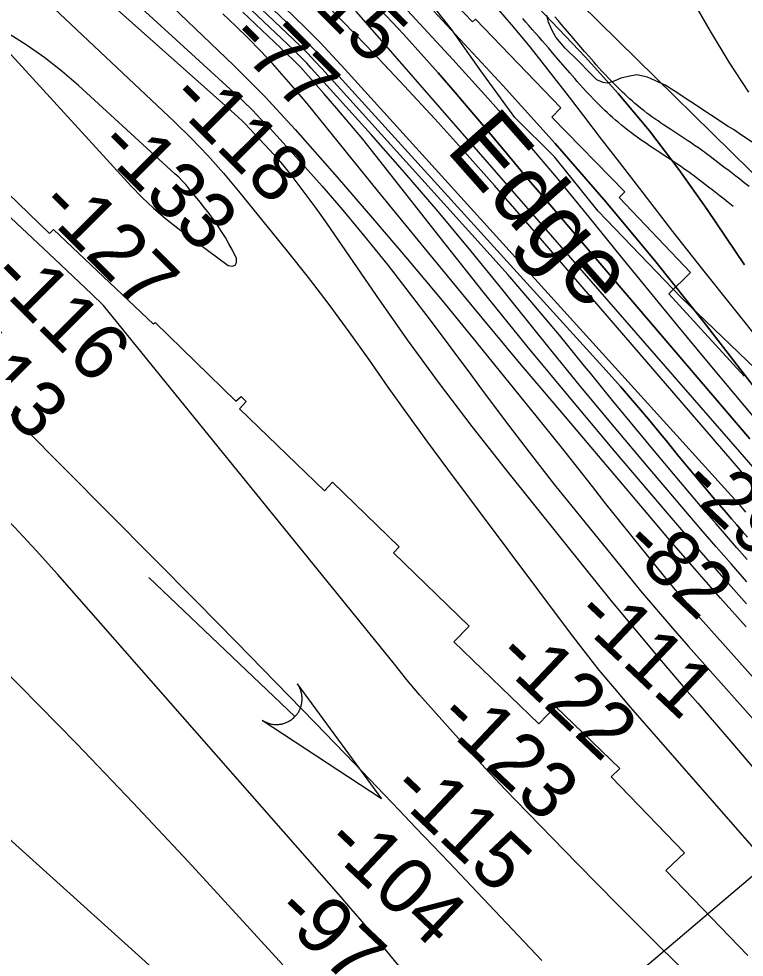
# Model space of a CAD drawing. Extents: x 3625074 to 3663148, y 511451 to 537151.
# Drawn here: x 3629781 to 3630641, y 532267 to 533380 of the extents above; entities that cross this region are included whole.
import ezdxf

# ---------------------------------------------------------------- set-up
doc = ezdxf.new("R2010")
doc.units = 0
for name, color, linetype in [('V-CHAN-NAID', 7, 'Continuous'), ('V-RIVR-EDGE', 7, 'Continuous'), ('V-RIVR-IDEN', 7, 'Continuous'), ('V-RIVR-RANG', 7, 'Continuous'), ('V-ROAD-CNTR', 7, 'Continuous'), ('V-RRAP-RVMT', 7, 'Continuous'), ('V-SITE-VEGE', 7, 'Continuous'), ('V-STRM-FLOW', 7, 'Continuous'), ('V-TOPO-DPTH', 7, 'Continuous'), ('V-TOPO-MAJR', 7, 'Continuous'), ('V-TOPO-MINR', 7, 'Continuous'), ('V-TOPO-WATR', 7, 'Continuous')]:
    doc.layers.add(name, color=color, linetype=linetype)

msp = doc.modelspace()

# ---------------------------------------------------------------- linework, layer by layer
at = {"layer": 'V-RIVR-EDGE'}
msp.add_lwpolyline([(3630673.8, 532947), (3630566.8, 533049.6), (3630468.4, 533152.1), (3630416.5, 533216.6), (3630369.4, 533263.3), (3630329.1, 533318.5), (3630293.7, 533368.2), (3630255.8, 533416.7)], dxfattribs=at)
at = {"layer": 'V-RIVR-RANG'}
msp.add_line((3631318.6, 532930.4), (3630445.8, 532189.3), dxfattribs=at)
at = {"layer": 'V-ROAD-CNTR'}
for points in [[(3630647.2, 533181.2), (3630641.3, 533185.9), (3630636.1, 533190), (3630631.5, 533193.6), (3630623.4, 533199.9), (3630617.4, 533204.5), (3630599.3, 533218.2), (3630596.7, 533220.1), (3630594.2, 533222), (3630591.8, 533223.8), (3630587.1, 533227.1), (3630582.6, 533230.2), (3630578.5, 533233), (3630574.6, 533235.6), (3630567.3, 533240.4), (3630554.6, 533248.8), (3630549.9, 533251.8), (3630545.8, 533254.6), (3630542.3, 533257), (3630539.2, 533259.1), (3630536.6, 533260.9), (3630531.9, 533264.2), (3630528.5, 533266.7), (3630526, 533268.5), (3630522.3, 533271.4), (3630520.4, 533272.8), (3630518.6, 533274.3), (3630515.1, 533277.2), (3630511.7, 533280), (3630508.5, 533282.8), (3630505.5, 533285.5), (3630502.5, 533288.2), (3630499.7, 533290.8), (3630496.9, 533293.4), (3630494.3, 533295.9), (3630491.8, 533298.4), (3630489.4, 533300.8), (3630487, 533303.1), (3630484.8, 533305.4), (3630480.5, 533310), (3630476.4, 533314.3), (3630472.7, 533318.3), (3630469.2, 533322.2), (3630465.9, 533325.8), (3630462.9, 533329.3), (3630457.2, 533335.8), (3630452.2, 533341.5), (3630443.5, 533351.7), (3630436.9, 533359.4), (3630432, 533365.2), (3630424.4, 533373.9), (3630420.6, 533378.3), (3630416.8, 533382.6)], [(3630628.4, 533157.8), (3630622.6, 533162.4), (3630617.5, 533166.5), (3630613, 533170), (3630605.1, 533176.1), (3630599.2, 533180.6), (3630581.2, 533194.3), (3630578.8, 533196.1), (3630576.5, 533197.8), (3630574.3, 533199.4), (3630569.9, 533202.5), (3630565.7, 533205.4), (3630561.7, 533208.1), (3630557.9, 533210.7), (3630550.8, 533215.4), (3630538.1, 533223.7), (3630533.3, 533226.9), (3630529.1, 533229.7), (3630525.4, 533232.2), (3630522.2, 533234.4), (3630519.3, 533236.3), (3630514.4, 533239.8), (3630510.7, 533242.5), (3630508, 533244.6), (3630503.9, 533247.7), (3630501.8, 533249.3), (3630499.8, 533250.9), (3630495.9, 533254.1), (3630492.3, 533257.2), (3630488.8, 533260.2), (3630485.4, 533263.2), (3630482.2, 533266.1), (3630479.2, 533268.9), (3630476.2, 533271.7), (3630473.4, 533274.4), (3630470.7, 533277), (3630468.1, 533279.6), (3630465.6, 533282.1), (3630463.2, 533284.6), (3630458.7, 533289.3), (3630454.5, 533293.8), (3630450.5, 533298.1), (3630446.9, 533302.1), (3630443.5, 533305.9), (3630440.4, 533309.4), (3630434.5, 533316.1), (3630429.5, 533322), (3630420.7, 533332.2), (3630414.1, 533339.9), (3630409.2, 533345.7), (3630401.8, 533354.3), (3630398.1, 533358.5), (3630394.3, 533362.8), (3630390.1, 533367.6), (3630386.1, 533372.2), (3630382.4, 533376.4), (3630379, 533380.5)]]:
    msp.add_lwpolyline(points, dxfattribs=at)
at = {"layer": 'V-RRAP-RVMT'}
for p, q in [((3630319.3, 533376.7), (3630250.9, 533448.4)), ((3630322.9, 533380), (3630319.3, 533376.7)), ((3630424, 533274.7), (3630322.9, 533380)), ((3630413.1, 533263.6), (3630424, 533274.7)), ((3630499.9, 533175.1), (3630413.1, 533263.6)), ((3629714.2, 533225.6), (3629817.5, 533125.5)), ((3630493.2, 533168.2), (3630499.9, 533175.1)), ((3630577.8, 533079.3), (3630493.2, 533168.2)), ((3629817.5, 533125.5), (3629822.4, 533130.3)), ((3629822.4, 533130.3), (3629940.9, 533018.3)), ((3630552.1, 533054.1), (3630577.8, 533079.3)), ((3630641.5, 532956.6), (3630552.1, 533054.1)), ((3629940.9, 533018.3), (3629942.6, 533020)), ((3629942.6, 533020), (3630038.6, 532926.6)), ((3630038.6, 532926.6), (3630044.7, 532932.3)), ((3630050.9, 532926.2), (3630042.8, 532917.8)), ((3630044.7, 532932.3), (3630050.9, 532926.2)), ((3630042.8, 532917.8), (3630143.5, 532820.6)), ((3630143.5, 532820.6), (3630153.2, 532830.6)), ((3630153.2, 532830.6), (3630232.3, 532754.1)), ((3630232.3, 532754.1), (3630225.3, 532746.8)), ((3630225.3, 532746.8), (3630315.2, 532660)), ((3630315.2, 532660), (3630297, 532641.2)), ((3630297, 532641.2), (3630397.7, 532544)), ((3630397.7, 532544), (3630417.7, 532564.8)), ((3630417.7, 532564.8), (3630494, 532491.1)), ((3630494, 532491.1), (3630483.8, 532481.1)), ((3630483.8, 532481.1), (3630570.5, 532391.2)), ((3630570.5, 532391.2), (3630548.5, 532370)), ((3630548.5, 532370), (3630645.8, 532269.2))]:
    msp.add_line(p, q, dxfattribs=at)
at = {"layer": 'V-SITE-VEGE'}
msp.add_lwpolyline([(3630652, 533233.1), (3630639.5, 533241.3), (3630628.7, 533248.8), (3630622.3, 533252.5), (3630558.4, 533294.7), (3630547.5, 533301.7), (3630526.7, 533311.2), (3630514, 533313.7), (3630503.7, 533311.9), (3630495.2, 533309.7), (3630487.2, 533306.4), (3630479.1, 533303.9), (3630474, 533304.7), (3630466.8, 533308), (3630458, 533316.6), (3630445, 533330), (3630428.9, 533345.3), (3630418.1, 533358.3), (3630413.3, 533367.1), (3630409.4, 533376.3), (3630407.2, 533384.6)], dxfattribs=at)
at = {"layer": 'V-STRM-FLOW'}
msp.add_line((3629935.4, 532717.8), (3630108.6, 532552.7), dxfattribs=at)
msp.add_lwpolyline([(3630111.2, 532591.7), (3630211.2, 532455.1), (3630069.8, 532548.2), (3630072.5, 532546.7), (3630075.1, 532545.5), (3630076.2, 532545.1), (3630077.2, 532544.7), (3630078.4, 532544.4), (3630079.6, 532544.1), (3630080.7, 532543.8), (3630082.1, 532543.6), (3630083.6, 532543.4), (3630084.5, 532543.3), (3630085.6, 532543.3), (3630087.1, 532543.3), (3630088.2, 532543.3), (3630089.5, 532543.4), (3630090.3, 532543.5), (3630091.2, 532543.6), (3630092.2, 532543.8), (3630093.2, 532544), (3630094.2, 532544.2), (3630095, 532544.4), (3630096.1, 532544.8), (3630097.3, 532545.2), (3630098.1, 532545.5), (3630099.1, 532546), (3630100, 532546.4), (3630100.8, 532546.8), (3630101.3, 532547.1), (3630102.2, 532547.6), (3630103.1, 532548.1), (3630103.9, 532548.7), (3630104.7, 532549.2), (3630105.4, 532549.8), (3630106.2, 532550.4), (3630106.8, 532551), (3630107.7, 532551.8), (3630108.6, 532552.7), (3630108.9, 532553), (3630109.3, 532553.5), (3630109.8, 532554), (3630110.3, 532554.6), (3630110.7, 532555.1), (3630111.1, 532555.7), (3630111.6, 532556.3), (3630111.9, 532556.8), (3630112.3, 532557.4), (3630112.7, 532558.1), (3630113, 532558.5), (3630113.6, 532559.7), (3630114, 532560.4), (3630114.2, 532560.8), (3630114.5, 532561.6), (3630114.8, 532562.2), (3630115.1, 532562.9), (3630115.4, 532563.8), (3630115.6, 532564.6), (3630115.8, 532565.2), (3630116, 532565.7), (3630116.2, 532566.5), (3630116.3, 532567.1), (3630116.5, 532567.9), (3630116.6, 532568.7), (3630116.8, 532569.5), (3630116.9, 532570.6), (3630117, 532571.3), (3630117, 532572.1), (3630117, 532572.9), (3630117, 532573.6), (3630117, 532574.3), (3630117, 532575.3), (3630117, 532575.3), (3630117, 532576), (3630116.9, 532576.4), (3630116.9, 532577.1), (3630116.8, 532578), (3630116.7, 532578.6), (3630116.6, 532579.2), (3630116.4, 532580), (3630116.2, 532580.8), (3630116.1, 532581.3), (3630115.9, 532582), (3630115.6, 532582.9), (3630115.5, 532583.4), (3630115.3, 532583.9), (3630115.2, 532584.3), (3630115, 532584.7), (3630114.8, 532585.3), (3630114.5, 532585.9), (3630114.2, 532586.5), (3630114, 532587.1), (3630113.6, 532587.9), (3630113.4, 532588.3), (3630113, 532589), (3630112.5, 532589.8), (3630112.1, 532590.4), (3630111.8, 532590.8), (3630111.6, 532591.2), (3630111.4, 532591.5)], close=True, dxfattribs=at)
at = {"layer": 'V-TOPO-DPTH'}
for points in [[(3629135, 534458), (3629133.7, 534600.4), (3629167.8, 534570.8), (3629347.5, 534414), (3629358.4, 534404.5), (3629369.1, 534394.8), (3629379.8, 534385), (3629390.4, 534375.1), (3629607.9, 534169), (3629723.1, 534059.3), (3629837.9, 533949.1), (3629952, 533838.2), (3630065.8, 533727), (3630250.2, 533545.6), (3630271.3, 533524.6), (3630292.3, 533503.5), (3630313, 533482.1), (3630333.6, 533460.6), (3630453, 533334.8), (3630491.8, 533291.8), (3630529, 533247.5), (3630564, 533201.5), (3630597.5, 533154.3), (3630641.7, 533088.6)], [(3630646.8, 532833.2), (3630380.2, 533142.6), (3630345.3, 533182.6), (3630310, 533222.3), (3630274.3, 533261.6), (3630238.2, 533300.6), (3630220.7, 533319.2), (3630192.9, 533348.5), (3630164.9, 533377.6), (3630136.5, 533406.3), (3630107.9, 533434.7), (3630057.2, 533484.5), (3630002.8, 533537.4), (3629948.1, 533590), (3629892.9, 533642), (3629837.3, 533693.6), (3629267.4, 534217.5), (3629256.9, 534227.2), (3629246.3, 534236.9), (3629235.7, 534246.5), (3629225.1, 534256.2), (3629136.2, 534336.9)], [(3630646.8, 532833.2), (3630380.2, 533142.6), (3630345.3, 533182.6), (3630310, 533222.3), (3630274.3, 533261.6), (3630238.2, 533300.6), (3630220.7, 533319.2), (3630192.9, 533348.5), (3630164.9, 533377.6), (3630136.5, 533406.3), (3630107.9, 533434.7), (3630057.2, 533484.5), (3630002.8, 533537.4), (3629948.1, 533590), (3629892.9, 533642), (3629837.3, 533693.6), (3629267.4, 534217.5), (3629256.9, 534227.2), (3629246.3, 534236.9), (3629235.7, 534246.5), (3629225.1, 534256.2), (3629136.2, 534336.9)], [(3629136.6, 534299.8), (3629228.3, 534218.9), (3629231.8, 534215.7), (3629233, 534214.7), (3629302, 534153), (3629337.5, 534120.8), (3629372.8, 534088.5), (3629407.7, 534055.7), (3629442.4, 534022.7), (3630107, 533383.4), (3630122.7, 533368), (3630138.2, 533352.4), (3630153.3, 533336.5), (3630168.2, 533320.3), (3630633.3, 532806.6), (3630635.8, 532803.7), (3630637.1, 532802.2), (3630639.7, 532799), (3630642.8, 532795.3)], [(3629136.6, 534299.8), (3629228.3, 534218.9), (3629231.8, 534215.7), (3629233, 534214.7), (3629302, 534153), (3629337.5, 534120.8), (3629372.8, 534088.5), (3629407.7, 534055.7), (3629442.4, 534022.7), (3630107, 533383.4), (3630122.7, 533368), (3630138.2, 533352.4), (3630153.3, 533336.5), (3630168.2, 533320.3), (3630633.3, 532806.6), (3630635.8, 532803.7), (3630637.1, 532802.2), (3630639.7, 532799), (3630642.8, 532795.3)], [(3630645.3, 532765.4), (3630638.9, 532772.7), (3630632.6, 532780), (3630626.2, 532787.3), (3630620, 532794.7), (3630604.3, 532813.1), (3630590.3, 532829.7), (3630576.3, 532846.4), (3630562.5, 532863.2), (3630548.7, 532880), (3630544, 532885.8), (3630527.8, 532905.4), (3630511.4, 532924.8), (3630494.6, 532944), (3630477.7, 532963), (3630152.9, 533321), (3630141.7, 533333.1), (3630130.3, 533345), (3630118.6, 533356.7), (3630106.8, 533368.2), (3629487.6, 533957.1)], [(3629487.6, 533957.1), (3630106.8, 533368.2), (3630118.6, 533356.7), (3630130.3, 533345), (3630141.7, 533333.1), (3630152.9, 533321), (3630477.7, 532963), (3630494.6, 532944), (3630511.4, 532924.8), (3630527.8, 532905.4), (3630544, 532885.8), (3630548.7, 532880), (3630562.5, 532863.2), (3630576.3, 532846.4), (3630590.3, 532829.7), (3630604.3, 532813.1), (3630620, 532794.7), (3630626.2, 532787.3), (3630632.6, 532780), (3630638.9, 532772.7), (3630645.3, 532765.4)], [(3630210.5, 533390.7), (3630237.2, 533362), (3630257.9, 533339.2), (3630278.5, 533316.3), (3630298.6, 533293), (3630318.5, 533269.6), (3630332.5, 533252.8), (3630359.3, 533220.9), (3630386.1, 533189), (3630413.1, 533157.2), (3630440.1, 533125.5), (3630648.1, 532882.3)], [(3630648.1, 532882.3), (3630440.1, 533125.5), (3630413.1, 533157.2), (3630386.1, 533189), (3630359.3, 533220.9), (3630332.5, 533252.8), (3630318.5, 533269.6), (3630298.6, 533293), (3630278.5, 533316.3), (3630257.9, 533339.2), (3630237.2, 533362), (3630210.5, 533390.7)], [(3630273.3, 533389.5), (3630355.7, 533300.7), (3630417.4, 533232.3), (3630477.9, 533162.9), (3630536.5, 533091.9), (3630593.9, 533019.9), (3630703.4, 532878.6)], [(3630703.4, 532878.6), (3630593.9, 533019.9), (3630536.5, 533091.9), (3630477.9, 533162.9), (3630417.4, 533232.3), (3630355.7, 533300.7), (3630273.3, 533389.5)]]:
    msp.add_lwpolyline(points, dxfattribs=at)
at = {"layer": 'V-TOPO-MAJR'}
for points in [[(3630644.9, 532739.1), (3630632.6, 532753), (3630620.3, 532767.1), (3630608.1, 532781.2), (3630596, 532795.3), (3630565.9, 532830.8), (3630538.8, 532862.8), (3630512, 532895), (3630485.4, 532927.4), (3630459, 532960), (3630452.2, 532968.4), (3630422.3, 533004.9), (3630391.9, 533041.2), (3630360.9, 533076.9), (3630329.5, 533112.2), (3630140.4, 533321.4), (3630132.2, 533330.2), (3630123.9, 533339), (3630115.4, 533347.5), (3630106.8, 533355.9), (3629794.2, 533652.7)], [(3629808.5, 533501.2), (3630036.2, 533292.9), (3630047.3, 533282.5), (3630058.1, 533271.9), (3630068.7, 533261), (3630079.1, 533250), (3630113.7, 533212.2), (3630140.9, 533181.8), (3630167.5, 533151), (3630193.5, 533119.5), (3630219, 533087.7), (3630219.1, 533087.5), (3630244.1, 533055.2), (3630269, 533022.7), (3630293.5, 532990), (3630317.9, 532957.2), (3630327.4, 532944.2), (3630356.7, 532905), (3630386.3, 532866.1), (3630416.5, 532827.6), (3630447.1, 532789.5), (3630500.1, 532724.4), (3630518.6, 532702), (3630537.3, 532679.7), (3630556.3, 532657.6), (3630575.5, 532635.8), (3630932.4, 532234.8)], [(3630450.1, 531992.4), (3630207.9, 532286.1), (3630196.9, 532299.4), (3630185.8, 532312.6), (3630174.6, 532325.6), (3630163.3, 532338.6), (3629826.8, 532721.6), (3629801.5, 532749.7), (3629775.9, 532777.4), (3629749.6, 532804.5), (3629723, 532831.3), (3629695.8, 532857.4), (3629668.2, 532883.3), (3629640.2, 532908.5), (3629611.8, 532933.5), (3629145.8, 533334.6)]]:
    msp.add_lwpolyline(points, dxfattribs=at)
at = {"layer": 'V-TOPO-MINR'}
for points in [[(3630783.4, 533068.1), (3630356.9, 533487.5), (3630336.6, 533507.4), (3630316.3, 533527.3), (3630296.1, 533547.3), (3630275.8, 533567.2), (3630255.5, 533587.1), (3630235.2, 533607), (3630214.9, 533626.9), (3630194.6, 533646.8), (3629449.4, 534378.7), (3629423, 534404.4), (3629396.4, 534429.8), (3629369.4, 534455), (3629342.3, 534480), (3629333.9, 534487.7), (3629302.4, 534516.3), (3629270.8, 534544.9), (3629239.2, 534573.4), (3629207.5, 534601.9), (3629177, 534629.3), (3629136.9, 534667), (3629133, 534670.9)], [(3630641.7, 533088.6), (3630597.5, 533154.3), (3630564, 533201.5), (3630529, 533247.5), (3630491.8, 533291.8), (3630453, 533334.8), (3630333.6, 533460.6), (3630313, 533482.1), (3630292.3, 533503.5), (3630271.3, 533524.6), (3630250.2, 533545.6), (3630065.8, 533727), (3629952, 533838.2), (3629837.9, 533949.1), (3629723.1, 534059.3), (3629607.9, 534169), (3629390.4, 534375.1), (3629379.8, 534385), (3629369.1, 534394.8), (3629358.4, 534404.5), (3629347.5, 534414), (3629167.8, 534570.8), (3629133.7, 534600.4)], [(3631278.6, 532107.7), (3630700.4, 532792.3), (3630687.2, 532807.9), (3630673.9, 532823.5), (3630660.5, 532839), (3630647.1, 532854.4), (3630182.1, 533388.2), (3630181.6, 533388.7), (3630179.8, 533390.7), (3630177.2, 533393.3), (3630175.8, 533394.7), (3630175, 533395.3), (3629288.2, 534219.1), (3629272, 534234.1), (3629255.8, 534249.1), (3629239.5, 534264.1), (3629223.2, 534279), (3629136, 534358.7)], [(3630646.8, 532833.2), (3630380.2, 533142.6), (3630345.3, 533182.6), (3630310, 533222.3), (3630274.3, 533261.6), (3630238.2, 533300.6), (3630220.7, 533319.2), (3630192.9, 533348.5), (3630164.9, 533377.6), (3630136.5, 533406.3), (3630107.9, 533434.7), (3630057.2, 533484.5), (3630002.8, 533537.4), (3629948.1, 533590), (3629892.9, 533642), (3629837.3, 533693.6), (3629267.4, 534217.5), (3629256.9, 534227.2), (3629246.3, 534236.9), (3629235.7, 534246.5), (3629225.1, 534256.2), (3629136.2, 534336.9)], [(3630645.3, 532765.4), (3630638.9, 532772.7), (3630632.6, 532780), (3630626.2, 532787.3), (3630620, 532794.7), (3630604.3, 532813.1), (3630590.3, 532829.7), (3630576.3, 532846.4), (3630562.5, 532863.2), (3630548.7, 532880), (3630544, 532885.8), (3630527.8, 532905.4), (3630511.4, 532924.8), (3630494.6, 532944), (3630477.7, 532963), (3630152.9, 533321), (3630141.7, 533333.1), (3630130.3, 533345), (3630118.6, 533356.7), (3630106.8, 533368.2), (3629487.6, 533957.1)], [(3629324.8, 533861.9), (3629965.7, 533258), (3629985.7, 533238.3), (3630005.1, 533218.2), (3630023.7, 533197.3), (3630041.8, 533175.8), (3630099.3, 533104.8), (3630124.2, 533073.3), (3630148.6, 533041.5), (3630172.4, 533009.1), (3630195.7, 532976.4), (3630218.8, 532943.5), (3630242.1, 532910.8), (3630265.7, 532878.3), (3630289.6, 532846.1), (3630433.8, 532653.4), (3630451.3, 532630.5), (3630469.2, 532607.9), (3630487.6, 532585.8), (3630506.3, 532563.9), (3630935.4, 532073.4)], [(3629473.3, 533768.9), (3630036.9, 533267.5), (3630041.5, 533263.3), (3630045.9, 533259.1), (3630050.3, 533254.8), (3630054.6, 533250.3), (3630072.8, 533230.8), (3630083.4, 533219.2), (3630093.7, 533207.3), (3630103.7, 533195.1), (3630113.3, 533182.7), (3630122.7, 533170.1), (3630132, 533157.3), (3630141.2, 533144.5), (3630150.2, 533131.6), (3630204.9, 533052), (3630241.8, 532999.6), (3630279.5, 532947.8), (3630318.2, 532896.8), (3630357.8, 532846.4), (3630453.8, 532726.6), (3630483.3, 532690.3), (3630513.1, 532654.2), (3630543.3, 532618.4), (3630573.8, 532582.9), (3630586.4, 532568.5), (3630623.3, 532525.8), (3630660, 532482.9)], [(3630401.5, 532263.4), (3630310.9, 532359), (3630291.3, 532379.7), (3630271.6, 532400.3), (3630252, 532420.9), (3630232.3, 532441.5), (3630179.1, 532497), (3630132.7, 532545.2), (3630086.1, 532593.2), (3630039.3, 532641), (3629992.3, 532688.7), (3629785.2, 532897.6), (3629759.7, 532923.2), (3629734.1, 532948.8), (3629708.5, 532974.4), (3629682.8, 532999.8), (3629588, 533093.6), (3629515, 533166.1), (3629442.3, 533238.9), (3629370, 533312.1), (3629298, 533385.5), (3629143.8, 533543.5)], [(3630649.1, 533496.5), (3630629.8, 533500.9), (3630610, 533500.7), (3630589.9, 533497.4), (3630571.7, 533492.2), (3630563.2, 533487.3), (3630557, 533481), (3630554.3, 533472.5), (3630553.9, 533462.7), (3630556.8, 533451.4), (3630560.3, 533440.4), (3630565, 533429.8), (3630570.3, 533419.4), (3630601.2, 533365.5), (3630623.3, 533329), (3630646.5, 533293.1)], [(3630644.6, 532712.7), (3630626.3, 532733.4), (3630608, 532754.1), (3630590, 532775), (3630572, 532796), (3630527.4, 532848.5), (3630487.4, 532896), (3630447.8, 532943.8), (3630408.6, 532991.9), (3630369.7, 533040.2), (3630355.4, 533058.1), (3630317.2, 533105.1), (3630278.5, 533151.7), (3630238.9, 533197.6), (3630198.8, 533243), (3630127.9, 533321.9), (3630122.7, 533327.5), (3630117.5, 533332.9), (3630112.2, 533338.3), (3630106.7, 533343.6), (3629957, 533485.6)], [(3629944.6, 533412.5), (3630036, 533325), (3630054.8, 533306.5), (3630073.2, 533287.7), (3630091.2, 533268.5), (3630108.8, 533248.9), (3630158.6, 533192.4), (3630200.5, 533144), (3630242.1, 533095.3), (3630283.1, 533046.2), (3630323.7, 532996.7), (3630395.9, 532907.4), (3630412.3, 532887), (3630428.6, 532866.6), (3630444.8, 532846.1), (3630461, 532825.6), (3630477.1, 532805), (3630493.4, 532784.5), (3630509.7, 532764.2), (3630526.2, 532743.8), (3630543.3, 532722.8), (3630551.4, 532712.9), (3630559.6, 532703.2), (3630567.9, 532693.6), (3630576.3, 532684), (3630669, 532579.9)], [(3630590.8, 532231.3), (3630541.1, 532280), (3630491.9, 532329.2), (3630443.1, 532378.8), (3630370.6, 532453.1), (3630358.3, 532465.8), (3630346.2, 532478.7), (3630334.2, 532491.6), (3630322.3, 532504.7), (3630256.2, 532578.6), (3630241.2, 532596.4), (3630226.8, 532614.7), (3629881.6, 533040.3), (3629867.1, 533054.1), (3629852.5, 533067.9), (3629837.9, 533081.7), (3629823.3, 533095.4), (3629648.1, 533259.8), (3629575.7, 533328.9), (3629504.2, 533398.9)], [(3630664.4, 532992.9), (3630628.3, 533037.8), (3630592.5, 533082.9), (3630556.9, 533128.2), (3630521.6, 533173.7), (3630493.5, 533210.2), (3630472.3, 533237.6), (3630451.2, 533265), (3630430.1, 533292.4), (3630409.1, 533319.8), (3630387.6, 533346.9), (3630365.6, 533373.6), (3630342.7, 533399.5)], [(3630643.8, 532659), (3630613.3, 532693.3), (3630583, 532727.8), (3630553, 532762.5), (3630523.2, 532797.4), (3630429.3, 532908.1), (3630373.1, 532974.8), (3630317.2, 533041.7), (3630261.7, 533109.1), (3630206.5, 533176.6), (3630122.9, 533279.7), (3630109.5, 533295.7), (3630095.9, 533311.6), (3630081.9, 533327.1), (3630067.7, 533342.3), (3630053.1, 533357.3), (3630038.2, 533371.9), (3630023, 533386.2)], [(3630644.3, 532686.4), (3630619.9, 532713.8), (3630595.8, 532741.2), (3630571.8, 532768.9), (3630548, 532796.7), (3630488.9, 532866.3), (3630436.1, 532929.2), (3630383.7, 532992.6), (3630332, 533056.6), (3630280.8, 533120.9), (3630203.7, 533219.1), (3630188.9, 533237.6), (3630173.8, 533255.9), (3630158.4, 533273.9), (3630142.8, 533291.7), (3630115.4, 533322.4), (3630113.3, 533324.7), (3630111.1, 533326.9), (3630108.9, 533329.1), (3630106.7, 533331.3), (3630046.6, 533388.2)], [(3630648.1, 532882.3), (3630440.1, 533125.5), (3630413.1, 533157.2), (3630386.1, 533189), (3630359.3, 533220.9), (3630332.5, 533252.8), (3630318.5, 533269.6), (3630298.6, 533293), (3630278.5, 533316.3), (3630257.9, 533339.2), (3630237.2, 533362), (3630210.5, 533390.7)], [(3630686.9, 532867.3), (3630631.3, 532933.6), (3630597, 532974.8), (3630562.7, 533016.2), (3630528.7, 533057.7), (3630494.8, 533099.3), (3630458, 533144.8), (3630418.6, 533192.6), (3630378.4, 533239.8), (3630337.4, 533286.2), (3630295.7, 533332.1), (3630241.9, 533390.1)], [(3630026.1, 533120.9), (3630021.6, 533128.2), (3630016.8, 533135.4), (3630011.9, 533142.4), (3630006.8, 533149.4), (3630001.5, 533156.2), (3629996.2, 533162.9), (3629982.9, 533179.1), (3629979, 533183.7), (3629975, 533188.1), (3629970.7, 533192.4), (3629966.3, 533196.6), (3629851.8, 533301), (3629832.3, 533317.8), (3629812.1, 533333.8), (3629791, 533348.5), (3629769.2, 533362.5)], [(3629759.8, 533350.9), (3629914.2, 533181.9), (3629927.2, 533168.5), (3629940.7, 533155.6), (3629954.9, 533143.5), (3629969.5, 533132), (3630029.4, 533087.6), (3630034.2, 533087), (3630037.7, 533087.9), (3630039.2, 533091.1), (3630039.4, 533096), (3630034.4, 533105.8), (3630030.3, 533113.4), (3630026.1, 533120.9)], [(3630094.4, 532258.3), (3629982.3, 532380.4), (3629916.5, 532450.8), (3629850, 532520.5), (3629782.4, 532589.2), (3629714, 532657.1), (3629611.5, 532757.3), (3629593.6, 532774.4), (3629575.5, 532791.2), (3629557.1, 532807.6), (3629538.4, 532823.7), (3629311.4, 533015.1), (3629250.7, 533064.4), (3629188.7, 533112.1), (3629147.7, 533141.2)], [(3629149.3, 532967.9), (3629197.7, 532924.6), (3629242.5, 532884.3), (3629287.1, 532843.9), (3629331.4, 532803.1), (3629375.6, 532762.3), (3629457.3, 532686.3), (3629460.6, 532683.3), (3629463.9, 532680.3), (3629467.2, 532677.3), (3629470.5, 532674.3), (3629525.2, 532626.3), (3629555.9, 532599.2), (3629586.5, 532572.1), (3629616.9, 532544.9), (3629647.4, 532517.6), (3630024.4, 532177.9)]]:
    msp.add_lwpolyline(points, dxfattribs=at)
at = {"layer": 'V-TOPO-WATR'}
msp.add_lwpolyline([(3630703.4, 532878.6), (3630593.9, 533019.9), (3630536.5, 533091.9), (3630477.9, 533162.9), (3630417.4, 533232.3), (3630355.7, 533300.7), (3630273.3, 533389.5)], dxfattribs=at)

# ---------------------------------------------------------------- texts
at = {"layer": 'V-CHAN-NAID'}
msp.add_text('MILE "111" BUOYS #2 ', height=100, rotation=39.4931, dxfattribs=at).set_placement((3630136.6, 531604.6))
at = {"layer": 'V-RIVR-IDEN'}
msp.add_text('Edge', height=83, rotation=311.4854, dxfattribs=at).set_placement((3630286.1, 533224.9))
at = {"layer": 'V-RIVR-RANG'}
for s, rotation, p in [('-15', 314.96, (3630109, 533414.6)), ('-77', 314.96, (3630027.3, 533354.9)), ('-118', 314.96, (3629957.1, 533283.7)), ('-133', 314.96, (3629872, 533227.4)), ('-127', 314.96, (3629801.8, 533156.1)), ('-116', 314.96, (3629744.7, 533071.8)), ('-113', 314.96, (3629671.5, 533003.6)), ('-29', 316.5941, (3630563.8, 532825.4)), ('-82', 316.5941, (3630494.3, 532753.5)), ('-111', 316.5941, (3630437.1, 532670)), ('-122', 316.5941, (3630343.9, 532620.5)), ('-123', 316.5941, (3630274.6, 532548.4)), ('-115', 316.5941, (3630219.1, 532463.2)), ('-104', 316.5941, (3630140.8, 532399.6)), ('-97', 316.5941, (3630081.7, 532317.9))]:
    msp.add_text(s, height=67, rotation=rotation, dxfattribs=at).set_placement(p)

doc.saveas('drawing.dxf')
